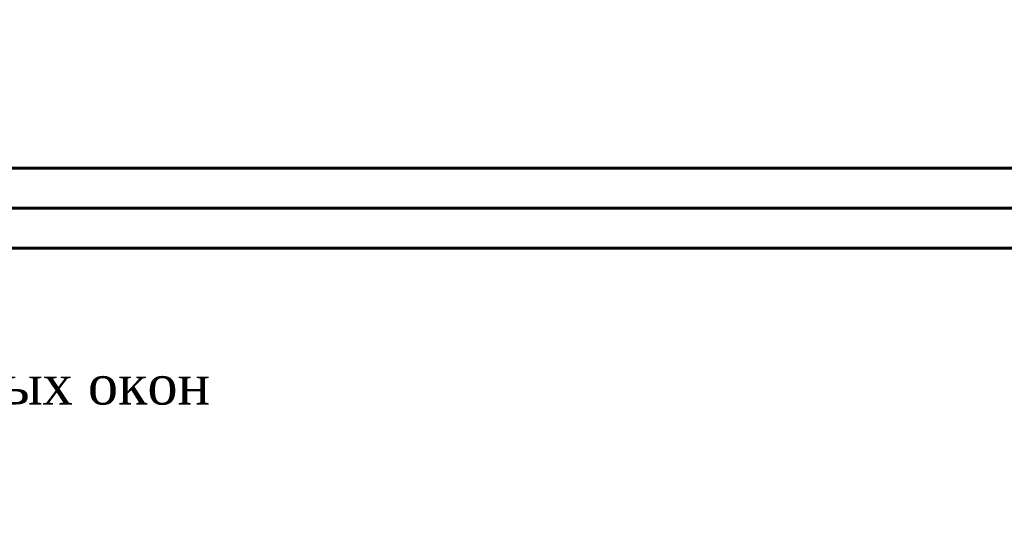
# Model space of a CAD drawing. Header units: millimetres. Extents: x 2063114 to 14983986, y -126020516 to 213791.
# Tile 316 of 656: x 2346272 to 2358587, y -1162895 to -1156643. Entities that reach past the tile are written whole.
import ezdxf

# ---------------------------------------------------------------- set-up
doc = ezdxf.new("R2010")
doc.units = ezdxf.units.MM
doc.layers.add('_print', color=6, linetype='Continuous', lineweight=60, plot=False)
doc.layers.add('экспл.пом.', color=5, linetype='Continuous')
doc.styles.add('seviyorum', font='times.ttf')

# ---------------------------------------------------------------- blocks, each defined once
blk = doc.blocks.new('*U1590')
at = {"color": 0, "ltscale": 25}
blk.add_lwpolyline([(-59400, 42000), (0, 42000), (0, 0), (-59400, 0)], close=True, dxfattribs=at)
at = {"color": 0, "lineweight": 60, "ltscale": 25}
blk.add_lwpolyline([(-57400, 41500), (-500, 41500), (-500, 500), (-57400, 500)], close=True, dxfattribs=at)

msp = doc.modelspace()

# ---------------------------------------------------------------- linework, layer by layer
at = {"layer": '_print', "ltscale": 100}
for points in [[(2379792.08613, -1159001.43901), (2320392.08613, -1159001.43901), (2320392.08613, -1117001.43901), (2379792.08613, -1117001.43901)], [(2379792.08613, -1201001.43901), (2320392.08613, -1201001.43901), (2320392.08613, -1159001.43901), (2379792.08613, -1159001.43901)]]:
    msp.add_lwpolyline(points, close=True, dxfattribs=at)

# ---------------------------------------------------------------- block references
for p in [(2379792.08613, -1159001.43901), (2379792.08613, -1201001.43901)]:
    msp.add_blockref('*U1590', p)

# ---------------------------------------------------------------- texts
at = {"layer": 'экспл.пом.', "color": 0, "lineweight": 40, "ltscale": 100, "insert": (2342566.0706, -1161291.45092), "char_height": 500, "attachment_point": 5, "style": 'seviyorum'}
msp.add_mtext('{\\Q0;Схема расоположение слуховых окон}', dxfattribs=at)

doc.saveas('drawing.dxf')
